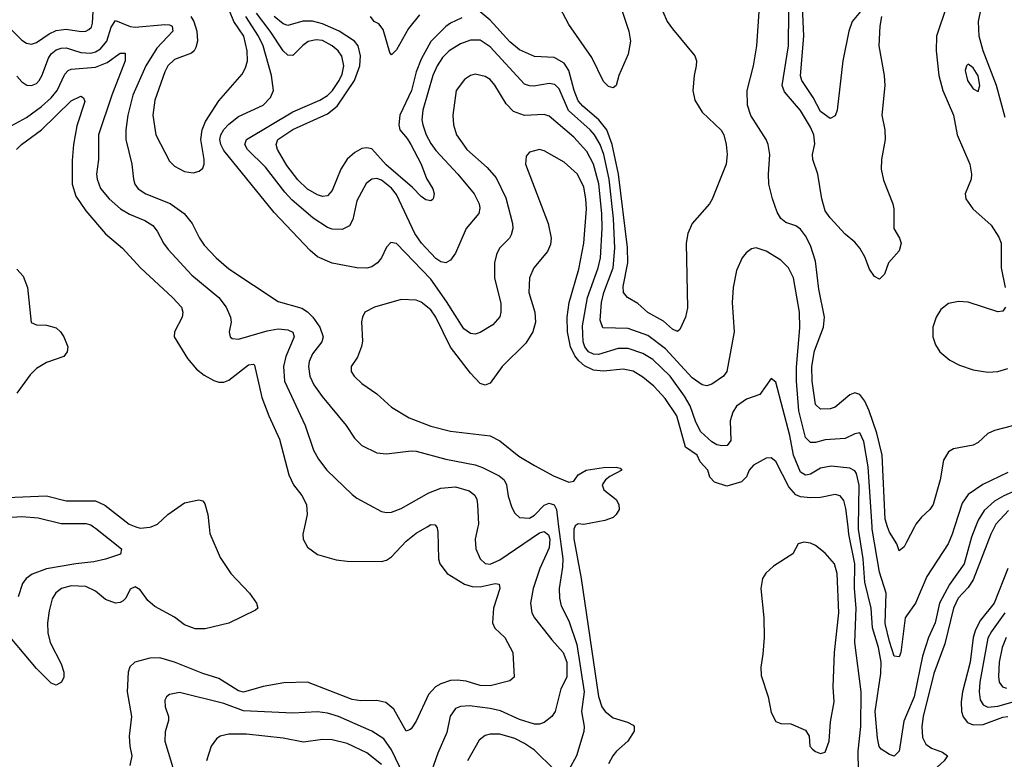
# Model space of a CAD drawing. Header units: inches. Extents: x 990535 to 1117859, y 769386 to 892122.
# Tile 400 of 656: x 1096402 to 1100396, y 789056 to 792057. Entities that reach past the tile are written whole.
import ezdxf

# ---------------------------------------------------------------- set-up
doc = ezdxf.new("R2010")
doc.units = ezdxf.units.IN
doc.header["$MEASUREMENT"] = 0
for name, color, linetype in [('B0798', 7, 'Continuous'), ('B0799', 7, 'Continuous'), ('B1708', 7, 'Continuous'), ('B1709', 7, 'Continuous')]:
    doc.layers.add(name, color=color, linetype=linetype)

msp = doc.modelspace()

# ---------------------------------------------------------------- linework, layer by layer
at = {"layer": 'B0798', "color": 5}
for points, elevation in [([(1097170.5, 790000), (1097173, 789973), (1097215.5, 789875.5), (1097258.5, 789810), (1097334, 789730), (1097362, 789690), (1097367.3, 789670), (1097359, 789661), (1097250, 789608.9), (1097154.8, 789585.2), (1097114.2, 789585.8), (1097070, 789601.5), (1097030, 789632.8), (1096950, 789675.7), (1096921.2, 789701.2), (1096890, 789744.2), (1096870, 789756.5), (1096850, 789746), (1096832.9, 789710), (1096821.2, 789698.8), (1096810, 789692.3), (1096790, 789690.5), (1096750, 789705.3), (1096710, 789738.1), (1096670, 789757.3), (1096610, 789759.9), (1096571.8, 789750), (1096548.2, 789731.8), (1096533.2, 789706.8), (1096520.7, 789659.3), (1096514.4, 789610), (1096515.8, 789570), (1096524.8, 789530), (1096570, 789443.1), (1096581, 789410), (1096580.2, 789390), (1096571.7, 789370), (1096550, 789356.8), (1096530, 789364.8), (1096470, 789424.5), (1096370, 789543.4)], 2680), ([(1096701.4, 790000), (1096710, 789994.5), (1096814.3, 789910), (1096811.1, 789888.9), (1096750, 789868.3), (1096702.6, 789857.4), (1096629.9, 789849.9), (1096510, 789829), (1096452.4, 789807.6), (1096427.8, 789790), (1096413.4, 789770), (1096395.9, 789715.9)], 2660), ([(1098092.4, 790000), (1098095.5, 789995.5), (1098098.3, 789978.3), (1098100.6, 789870), (1098106.5, 789850), (1098136.5, 789810), (1098206.8, 789766.8), (1098236.9, 789756.9), (1098270, 789755.7), (1098330.1, 789770.1), (1098346.6, 789766.6), (1098350.2, 789750), (1098323.6, 789670), (1098319.6, 789610), (1098330, 789588.5), (1098370.3, 789550), (1098402.4, 789490), (1098407.7, 789390), (1098390, 789374.5), (1098310, 789354.8), (1098270, 789356.2), (1098213, 789373), (1098177.1, 789377.1), (1098150, 789375.6), (1098110, 789362.8), (1098089.2, 789350), (1098060.9, 789319.1), (1098010, 789211.5), (1097990, 789179.7), (1097983.4, 789176.6), (1097970, 789171.2), (1097920.1, 789260.1), (1097887.5, 789287.5), (1097850, 789294.6), (1097786.4, 789293.6), (1097750, 789298.5), (1097570, 789369.3), (1097473.2, 789366.8), (1097390, 789352.5), (1097310, 789328.5), (1097290, 789334.9), (1097210, 789383.7), (1097144.1, 789404.1), (1097030, 789450.9), (1096970, 789467.5), (1096930, 789466.3), (1096868.8, 789450), (1096848.9, 789431.1), (1096842.5, 789410), (1096838.4, 789330), (1096855.7, 789230), (1096846.1, 789150), (1096848, 789110), (1096856.6, 789070), (1096848.7, 789031.3)], 2720), ([(1096873.5, 790000), (1096890, 789994), (1096930, 789997.9), (1096935.3, 790000)], 2680), ([(1097556.8, 790000), (1097550.2, 789970), (1097552.3, 789950), (1097570, 789917.4), (1097610, 789887.8), (1097686.2, 789866.2), (1097730, 789860.9), (1097870, 789858.4), (1097890, 789864.6), (1097910, 789877.7), (1097970, 789941.1), (1098010, 789974.3), (1098054.5, 790000)], 2720), ([(1098260.5, 790000), (1098249.2, 789950), (1098252, 789910), (1098270.1, 789870.1), (1098290.8, 789850.8), (1098310, 789848.1), (1098350, 789865), (1098510, 789974.9), (1098530, 789980.3), (1098547.3, 789967.3), (1098553, 789950), (1098550, 789914.3), (1098512.6, 789830), (1098485, 789750), (1098473.8, 789690), (1098480.1, 789650), (1098490.9, 789630), (1098560.7, 789540.7), (1098606.7, 789490), (1098621.6, 789450), (1098621.4, 789390), (1098597.6, 789342.4), (1098574.7, 789250), (1098560.3, 789230), (1098530, 789206.2), (1098510, 789198.8), (1098490, 789199.1), (1098430, 789217.6), (1098352.7, 789252.7), (1098310, 789263.1), (1098226.2, 789273.8), (1098190, 789271.1), (1098170, 789262.5), (1098148.2, 789231.8), (1098134.7, 789165.3), (1098098.1, 789081.9), (1098059, 788970)], 2740), ([(1098588.3, 790000), (1098604.9, 789870), (1098604.3, 789835.7), (1098590.7, 789750), (1098591.3, 789710), (1098598.5, 789678.5), (1098630, 789618), (1098662.3, 789522.3), (1098691.2, 789330), (1098681, 789250), (1098691.7, 789190), (1098690.1, 789169.9), (1098661.3, 789070), (1098630, 789013.7)], 2760), ([(1098654.3, 790000), (1098650.3, 789989.7), (1098649.6, 789950.4), (1098679.8, 789790), (1098750, 789310.7), (1098763.2, 789270), (1098776.5, 789250), (1098810, 789225), (1098867.1, 789207.1), (1098890, 789194.4), (1098894.9, 789190), (1098894.9, 789170), (1098868.9, 789130), (1098823.6, 789090), (1098807.9, 789070), (1098790, 789038)], 2780), ([(1100000, 788933.4), (1099970, 788922.2), (1099950.1, 788909.9), (1099910, 788867.8), (1099890, 788860.3), (1099870, 788866.3), (1099850, 788888), (1099823, 788943), (1099805, 789010), (1099803.5, 789090), (1099813.9, 789190), (1099816.2, 789330), (1099790, 789530), (1099794.6, 789670), (1099788.9, 789750), (1099789.6, 789850), (1099765.6, 789970), (1099762.2, 790000)], 2780), ([(1100000, 789237), (1099989.2, 789210.8), (1099970, 789089.3), (1099950, 789069.7), (1099930, 789076.4), (1099897.3, 789097.3), (1099888.5, 789108.5), (1099881.8, 789141.8), (1099872.2, 789250), (1099896, 789404), (1099897.3, 789450), (1099886.4, 789510), (1099861.7, 789590), (1099855.7, 789670), (1099830, 789775.1), (1099823.8, 789870), (1099804.9, 789990), (1099805, 790000)], 2760), ([(1100000, 789638.2), (1099994.2, 789630), (1099976.8, 789490), (1099970, 789471.5), (1099950, 789475.1), (1099930, 789533.7), (1099912.4, 789607.6), (1099917.1, 789730), (1099890, 789815.1), (1099860.6, 789990), (1099859.9, 790000)], 2740), ([(1100000, 789937.4), (1099990, 789918), (1099970, 789902), (1099960.5, 789930), (1099930, 789977.2), (1099922.4, 790000)], 2720), ([(1097990, 788929), (1097910, 789094.6), (1097879.3, 789139.3), (1097830.7, 789170.7), (1097694.7, 789230), (1097650, 789243.2), (1097610, 789248.6), (1097510, 789243.6), (1097310, 789252.8), (1097230, 789282.8), (1097050, 789327.7), (1097010, 789319.1), (1096997.6, 789310), (1096990, 789296), (1096991.4, 789270), (1097005.2, 789230), (1097005.8, 789214.2), (1096992.1, 789167.9), (1096990.2, 789130), (1097026.6, 789010)], 2740), ([(1097870, 789035), (1097810, 789082.4), (1097730, 789120.1), (1097670, 789135.4), (1097630, 789136.6), (1097553.7, 789126.3), (1097470, 789142.9), (1097322, 789158), (1097250, 789158.8), (1097214.9, 789150), (1097200.3, 789139.7), (1097178.2, 789110), (1097159.8, 789050)], 2760), ([(1098570, 789015.2), (1098490, 789093.4), (1098450, 789120.6), (1098410, 789140.4), (1098350, 789158.5), (1098310, 789159.1), (1098290, 789153.2), (1098266.4, 789133.6), (1098218.4, 789050)], 2760)]:
    msp.add_lwpolyline(points, dxfattribs=dict(at, elevation=elevation))
at = {"layer": 'B0798', "color": 5, "elevation": 2820}
msp.add_lwpolyline([(1099583.3, 789936.7), (1099560.3, 789930), (1099538.4, 789890), (1099459.8, 789840.2), (1099428.9, 789811.1), (1099415.9, 789790), (1099408.6, 789750), (1099420.4, 789630), (1099421.6, 789550), (1099417.2, 789482.8), (1099408.3, 789430), (1099410, 789396), (1099437.8, 789310), (1099450, 789247), (1099469.3, 789209.3), (1099490, 789202.2), (1099530, 789200.9), (1099590, 789174.4), (1099604.2, 789150), (1099607.9, 789110), (1099617.9, 789097.9), (1099630, 789087.6), (1099650, 789079.7), (1099670, 789086), (1099685.8, 789130), (1099691.8, 789208.2), (1099705.4, 789290), (1099701.4, 789350), (1099707.5, 789490), (1099725.4, 789650), (1099718.2, 789810), (1099707.1, 789850), (1099670, 789892.2), (1099630, 789923.4), (1099610, 789932.9)], close=True, dxfattribs=at)
at = {"layer": 'B0799', "color": 5}
for points, elevation in [([(1098844.4, 792095.6), (1098872.6, 792010), (1098880.1, 791970), (1098870, 791917.2), (1098832.2, 791830), (1098821.3, 791790), (1098810, 791779.7), (1098790, 791786.2), (1098770, 791805.8), (1098723.5, 791903.5), (1098630, 792036.5), (1098570.4, 792150.4)], 2680), ([(1099922.4, 790000), (1099912.5, 790030), (1099900.9, 790290), (1099878.9, 790378.9), (1099848, 790470), (1099830, 790509.2), (1099810, 790536.5), (1099790, 790543.2), (1099770, 790535.2), (1099710, 790484.9), (1099690, 790477.6), (1099650, 790476.8), (1099630, 790495.6), (1099616.2, 790590), (1099615.5, 790650), (1099626.7, 790713.3), (1099662.4, 790810), (1099666.5, 790850), (1099644, 790964), (1099630, 791077.4), (1099610, 791140.3), (1099590, 791180.3), (1099570, 791207.3), (1099550, 791220.2), (1099510, 791233.7), (1099490, 791249.8), (1099475.4, 791275.4), (1099455.7, 791330), (1099441.2, 791390), (1099439.1, 791430), (1099444.7, 791510), (1099438.1, 791550), (1099430, 791571.1), (1099368.3, 791668.3), (1099354.1, 791710), (1099353.1, 791770), (1099378.9, 791870), (1099392.7, 791950), (1099407, 792170)], 2720), ([(1099812.4, 792090), (1099779.5, 792050), (1099765.5, 792010), (1099740.9, 791890), (1099717.6, 791690), (1099710, 791667.3), (1099690, 791655.6), (1099650, 791684), (1099620.9, 791740.9), (1099575, 791810), (1099570, 791829.4), (1099582.8, 791990), (1099576.9, 792110)], 2660), ([(1096353.2, 792030), (1096410, 791973.4), (1096430, 791961.3), (1096450, 791957.6), (1096470, 791964.1), (1096520.9, 791999.1), (1096550, 792013), (1096590, 792018.3), (1096650.9, 792009.1), (1096670, 792010.1), (1096682.8, 792017.2), (1096693, 792027), (1096697.7, 792042.3), (1096699.4, 792090)], 2780), ([(1097095.7, 792070), (1097108.4, 792050), (1097121.1, 792010), (1097123, 791970), (1097116.8, 791943.2), (1097110.1, 791929.9), (1097098.8, 791921.2), (1097030, 791895.3), (1097002.9, 791870), (1096990, 791845.7), (1096949.6, 791730), (1096941.3, 791670), (1096954.6, 791590), (1097010, 791482.6), (1097030, 791462.3), (1097070, 791440.8), (1097104.9, 791435.1), (1097130, 791442), (1097145.4, 791454.6), (1097149.7, 791470.3), (1097150.8, 791489.2), (1097136.9, 791570), (1097142.5, 791610), (1097155.7, 791644.3), (1097210, 791727.5), (1097304.7, 791835.3), (1097318.5, 791861.5), (1097325.5, 791890), (1097325, 791930), (1097310.9, 791990), (1097269.9, 792049.9), (1097253.1, 792093.1)], 2780), ([(1099805, 790000), (1099808.1, 790168.1), (1099796.5, 790216.5), (1099790, 790227.1), (1099770, 790238), (1099694.2, 790245.8), (1099650, 790237.9), (1099610, 790212.8), (1099597.3, 790210), (1099590, 790208.6), (1099570, 790221), (1099540.8, 790290), (1099526.3, 790370), (1099470, 790586.6), (1099450, 790600.9), (1099404.1, 790535.9), (1099350, 790517.5), (1099310, 790488.7), (1099294.9, 790465.1), (1099284.5, 790430), (1099286.6, 790350), (1099271.9, 790330), (1099250, 790328.4), (1099230, 790332.6), (1099210, 790344), (1099165.3, 790385.3), (1099144.6, 790424.6), (1099121.2, 790490), (1099098.3, 790530), (1099041.2, 790610), (1098970, 790678.5), (1098930, 790702.8), (1098870, 790722.3), (1098830, 790722.3), (1098750, 790698), (1098730, 790699.4), (1098709.5, 790710), (1098694.4, 790730), (1098687.7, 790750), (1098685.2, 790814.8), (1098705.3, 790930), (1098749.2, 791050), (1098757.7, 791090), (1098764.5, 791210), (1098762.8, 791270), (1098751.2, 791391.2), (1098730.2, 791470.2), (1098702.3, 791522.3), (1098650, 791580.2), (1098550, 791664.9), (1098530, 791672), (1098450, 791668.1), (1098404.5, 791684.5), (1098375.2, 791715.2), (1098330, 791791.6), (1098310, 791813.7), (1098290, 791826.6), (1098250, 791835.3), (1098230, 791829.8), (1098205.9, 791814.1), (1098172.7, 791770), (1098159.4, 791670), (1098162, 791630), (1098174.2, 791590), (1098215.4, 791530), (1098297.7, 791457.7), (1098335.3, 791415.3), (1098374.6, 791334.6), (1098401.3, 791230), (1098402.6, 791210), (1098396.3, 791183.7), (1098388.4, 791170), (1098348.4, 791130), (1098335.7, 791104.3), (1098327.4, 791070), (1098328, 791010), (1098354.2, 790905.8), (1098354.3, 790870), (1098349.3, 790850.7), (1098321.3, 790818.7), (1098270, 790787.9), (1098250, 790781.1), (1098230, 790783.9), (1098203.2, 790803.2), (1098133.9, 790913.9), (1098070, 791004.7), (1097930, 791148.6), (1097907.2, 791152.8), (1097890, 791134), (1097869.4, 791090.6), (1097854, 791070), (1097830, 791053.6), (1097810, 791048.2), (1097770, 791049.8), (1097669.2, 791069.2), (1097610, 791094.8), (1097580.1, 791120.1), (1097434.1, 791274.1), (1097230, 791525.9), (1097217.6, 791550), (1097213.8, 791570), (1097217.3, 791590), (1097230, 791611.8), (1097250, 791633.3), (1097290, 791663.4), (1097390, 791710.2), (1097419.5, 791740.5), (1097431.6, 791770), (1097423.4, 791830), (1097389, 791950), (1097370.2, 791990), (1097318.6, 792070)], 2760), ([(1099859.9, 790000), (1099843.3, 790243.3), (1099825.8, 790345.8), (1099810, 790381.1), (1099790, 790377.1), (1099750, 790357.4), (1099670, 790352.6), (1099630, 790342.2), (1099610, 790341.1), (1099590, 790362.4), (1099562.3, 790470), (1099552.9, 790590), (1099552.9, 790647.1), (1099567, 790807), (1099564.7, 790870), (1099541.3, 791010), (1099521.2, 791050), (1099490, 791080.8), (1099430, 791117.6), (1099390, 791131.3), (1099370, 791127.3), (1099349.1, 791110.9), (1099332.4, 791090), (1099310, 791039), (1099296.1, 790970), (1099292.4, 790910), (1099300.7, 790790), (1099270.1, 790630), (1099256.9, 790610), (1099210, 790577.8), (1099190, 790571.4), (1099170, 790575.2), (1099130, 790603.4), (1099021.4, 790721.4), (1098950, 790776.1), (1098870, 790803.6), (1098767.1, 790807.1), (1098757.2, 790837.2), (1098761.7, 790910), (1098771.8, 790950), (1098808.8, 791050), (1098815.9, 791130), (1098810.2, 791249.8), (1098792.6, 791410), (1098771.3, 791510), (1098757, 791550), (1098733.1, 791590), (1098715.6, 791610), (1098628.7, 791688.7), (1098590, 791776.5), (1098573.4, 791793.4), (1098550, 791798.4), (1098487.3, 791787.3), (1098470, 791787.8), (1098450, 791795.8), (1098310, 791945.9), (1098270, 791973.2), (1098230, 791973.1), (1098190, 791958.7), (1098144.6, 791930), (1098116.6, 791903.4), (1098095.8, 791870), (1098078.5, 791830), (1098036.9, 791690), (1098033.9, 791650), (1098037.7, 791630), (1098051.2, 791590), (1098070, 791553.8), (1098090, 791525.6), (1098178.9, 791430), (1098245.4, 791350), (1098265.2, 791310), (1098268.1, 791291.9), (1098263.9, 791270), (1098212.7, 791210), (1098170, 791109.5), (1098150, 791080.7), (1098130.8, 791070), (1098110, 791074), (1098090, 791088.6), (1098032.2, 791150), (1098005.3, 791190), (1097930, 791347.5), (1097910, 791372.8), (1097870, 791405.2), (1097850, 791412), (1097830.1, 791409.9), (1097807.2, 791392.8), (1097770, 791321.3), (1097753.8, 791246.2), (1097739.4, 791220.6), (1097710, 791205.2), (1097670, 791206.3), (1097650, 791213.9), (1097592.1, 791252.1), (1097506.4, 791326.4), (1097477.1, 791357.1), (1097398.6, 791458.6), (1097325.8, 791530), (1097315, 791550), (1097322.4, 791570), (1097510, 791682.5), (1097619.4, 791730), (1097650, 791748.8), (1097670.7, 791770), (1097697.3, 791810), (1097710, 791835.3), (1097717, 791870), (1097708.8, 791908.8), (1097694.1, 791930), (1097670, 791950.9), (1097630, 791972.4), (1097604.7, 791975.3), (1097572, 791968), (1097550, 791952.2), (1097510, 791910.8), (1097490, 791913), (1097470, 791929.9), (1097418.5, 792010), (1097363.1, 792083.1)], 2740), ([(1098196.1, 792063.9), (1098150, 792042.6), (1098130, 792029.4), (1098070, 791968.7), (1098030, 791896.2), (1098010, 791845.8), (1097991.1, 791768.9), (1097944.1, 791670), (1097939.7, 791630), (1097943.6, 791610), (1097974.1, 791574.1), (1097988.2, 791550), (1098030.6, 791470), (1098052.4, 791412.4), (1098077.6, 791370), (1098082.6, 791350), (1098079.3, 791330), (1098074.5, 791325.5), (1098070, 791322.4), (1098050, 791325.4), (1098030, 791339.7), (1097996, 791376), (1097888.1, 791468.1), (1097830, 791532.8), (1097810, 791537.4), (1097790, 791533.8), (1097761.7, 791518.3), (1097730, 791491.1), (1097704.3, 791450), (1097670, 791364.4), (1097650, 791342.5), (1097630, 791339.9), (1097610, 791345.9), (1097570, 791369.5), (1097530, 791407.3), (1097485.6, 791465.6), (1097447.7, 791530), (1097442.4, 791550), (1097449.5, 791570), (1097510, 791611.4), (1097650, 791674.9), (1097690, 791706.4), (1097760.7, 791810), (1097781.2, 791870), (1097784.1, 791910), (1097774.6, 791950), (1097760.1, 791970), (1097697.5, 792010), (1097630, 792039.2), (1097590, 792051.1), (1097550, 792050.3), (1097490, 792033.2), (1097470, 792040.4), (1097434.5, 792070)], 2720), ([(1098023.7, 792076.3), (1097979, 792021), (1097930, 791934.7), (1097910, 791914.7), (1097903.5, 791923.5), (1097876.8, 792016.8), (1097859.4, 792039.4), (1097839.8, 792050), (1097825, 792070)], 2680), ([(1099011.1, 792090), (1099028.5, 792050), (1099050, 792019.5), (1099140.3, 791910), (1099147, 791890), (1099146.8, 791870), (1099137.5, 791830), (1099132.5, 791770), (1099140.7, 791730), (1099170, 791682), (1099248.1, 791608.1), (1099258.2, 791590), (1099268.4, 791550), (1099272.1, 791510), (1099268.1, 791470), (1099211.4, 791328.6), (1099200.3, 791310), (1099130.2, 791230), (1099112, 791190), (1099106, 791150), (1099111.6, 790888.4), (1099103.1, 790850), (1099079.7, 790800.3), (1099070, 790791.6), (1099050, 790801.5), (1099013.8, 790833.8), (1098950, 790869.1), (1098910, 790905), (1098868, 790930), (1098850.8, 790950), (1098850, 790974), (1098868.4, 791070), (1098867.8, 791132.2), (1098831.5, 791430), (1098806, 791550), (1098783.4, 791610), (1098750.8, 791650.8), (1098686.3, 791706.3), (1098668.1, 791728.1), (1098651.6, 791770), (1098630.2, 791850), (1098610, 791880.9), (1098570, 791903.2), (1098490, 791907.3), (1098430, 791934.5), (1098390, 791967.1), (1098310, 792055.4), (1098270, 792088.7)], 2720), ([(1099898.4, 792070), (1099890.6, 792030), (1099887.5, 791950), (1099909.5, 791830), (1099911.3, 791790), (1099899.8, 791670), (1099911.1, 791610), (1099912.8, 791570), (1099897.8, 791490), (1099897, 791450), (1099905.8, 791405.8), (1099944.1, 791310), (1099947.8, 791290), (1099947.4, 791210), (1099970.8, 791170.8), (1099977.5, 791150), (1099970, 791118.7), (1099926, 791070), (1099910, 791024), (1099890, 791003.7), (1099870, 791014.5), (1099850, 791044.5), (1099830, 791095.1), (1099810, 791129.5), (1099790, 791154.5), (1099750, 791186), (1099690, 791252.8), (1099670, 791281.6), (1099655.5, 791330), (1099640.3, 791430), (1099619.4, 791490), (1099618.7, 791510), (1099627.4, 791552.6), (1099623.4, 791590), (1099610, 791621.1), (1099570, 791687.8), (1099504.6, 791764.6), (1099495, 791790), (1099521.3, 791950), (1099522.4, 792090)], 2680), ([(1096390, 791828), (1096410, 791804.7), (1096431, 791791), (1096450, 791789.4), (1096470, 791798.5), (1096480.2, 791810), (1096491.6, 791828.4), (1096518.9, 791901.1), (1096530, 791917.8), (1096550, 791934.6), (1096570, 791941.7), (1096590, 791941.9), (1096650, 791924.2), (1096690, 791920.4), (1096710, 791926), (1096730, 791938.4), (1096755.8, 791970), (1096773.4, 792026.6), (1096790, 792052.8), (1096849.5, 792029.5), (1096870, 792026.2), (1096990, 792037.4), (1097010, 792035.8), (1097019.7, 792030), (1097023.2, 792010), (1096958.4, 791941.6), (1096914, 791870), (1096860.9, 791750), (1096840.5, 791670), (1096832, 791610), (1096833, 791570), (1096856.8, 791470), (1096863.5, 791410), (1096869.4, 791390), (1096882.9, 791370), (1096913.1, 791350), (1097011.7, 791311.7), (1097069.3, 791270), (1097101.3, 791230), (1097130.9, 791170), (1097150, 791141.6), (1097199.3, 791090), (1097250, 791046), (1097450, 790914), (1097546.8, 790886.8), (1097570, 790871.6), (1097590.4, 790850.4), (1097618.9, 790810), (1097633.4, 790770), (1097627.5, 790750), (1097590, 790700.8), (1097576.4, 790670), (1097573.4, 790650), (1097579, 790610), (1097595.4, 790575.4), (1097628.4, 790528.4), (1097726.9, 790410), (1097759.6, 790359.6), (1097789.4, 790329.4), (1097850, 790299.7), (1097890, 790295.2), (1097990, 790307.3), (1098010, 790306), (1098130, 790273.4), (1098250, 790250.7), (1098279.8, 790239.8), (1098346.3, 790206.3), (1098366.8, 790190), (1098376.1, 790170), (1098383.8, 790123.8), (1098398.4, 790078.4), (1098410, 790055.3), (1098430, 790036.9), (1098470, 790035.2), (1098490, 790046.9), (1098530, 790087.5), (1098550, 790095.8), (1098570, 790089.4), (1098579.4, 790070), (1098588.3, 790000)], 2760), ([(1096370, 791627.3), (1096430, 791660.1), (1096490, 791704.4), (1096530, 791740.1), (1096554.3, 791770), (1096584.6, 791835.4), (1096598, 791850), (1096610, 791855.5), (1096710, 791863.6), (1096756.8, 791883.2), (1096810, 791921.2), (1096830, 791920.7), (1096829.1, 791889.1), (1096775.6, 791750), (1096722.1, 791590), (1096721.7, 791490), (1096713.5, 791430), (1096715.5, 791410), (1096730, 791371.7), (1096764.2, 791330), (1096811, 791290), (1096847.3, 791267.3), (1096910, 791241.5), (1096941.6, 791221.6), (1096959.4, 791199.4), (1096984.6, 791150), (1097004, 791124), (1097100.6, 791020.6), (1097209.3, 790930), (1097239.7, 790890), (1097256.9, 790850), (1097259.6, 790830), (1097252.2, 790790), (1097255.5, 790770), (1097263.2, 790763.2), (1097290, 790760.3), (1097405.6, 790794.4), (1097450, 790802.2), (1097490, 790798.6), (1097509.4, 790789.4), (1097515, 790770), (1097481.6, 790690), (1097471.6, 790650), (1097476.6, 790590), (1097559.8, 790410), (1097593.1, 790310), (1097614.2, 790274.2), (1097648.2, 790230), (1097750, 790130.3), (1097770, 790115.8), (1097870, 790061.3), (1097890, 790058), (1097910, 790059.6), (1097950, 790073.8), (1098062.2, 790137.8), (1098110, 790157), (1098170, 790162.3), (1098225.5, 790145.5), (1098248, 790128), (1098256.8, 790110), (1098259.5, 790090), (1098262.7, 790010), (1098260.5, 790000)], 2740), ([(1096389.5, 791530), (1096409.7, 791550.3), (1096490.5, 791609.5), (1096610, 791727.5), (1096650, 791746.9), (1096660.3, 791740.3), (1096665.4, 791725.4), (1096633.8, 791626.2), (1096620.1, 791550), (1096614.6, 791485.4), (1096614.2, 791390), (1096630, 791340.2), (1096670, 791281.8), (1096750, 791187.6), (1096818.3, 791130), (1096892.2, 791050), (1097022.2, 790930), (1097057.6, 790890), (1097063.9, 790870), (1097060.7, 790850), (1097030.3, 790790), (1097029.1, 790770), (1097082.7, 790682.7), (1097119.2, 790639.2), (1097150, 790615), (1097190, 790593.2), (1097210, 790586.2), (1097230, 790586.3), (1097250, 790595), (1097330, 790657.3), (1097350, 790659.6), (1097354.9, 790654.9), (1097384.3, 790524.3), (1097412.5, 790450), (1097455.7, 790355.7), (1097493.4, 790210), (1097512.7, 790170), (1097546.8, 790126.8), (1097565, 790090), (1097567.8, 790050), (1097556.8, 790000)], 2720), ([(1099762.2, 790000), (1099753.8, 790073.8), (1099745.7, 790105.7), (1099730, 790125.7), (1099710, 790130.5), (1099650, 790118.9), (1099610, 790116.7), (1099570, 790121.3), (1099550, 790129.9), (1099521.9, 790161.9), (1099470, 790264.5), (1099450, 790278.8), (1099430, 790277.4), (1099378.4, 790250), (1099360.5, 790230), (1099350, 790202), (1099330, 790182), (1099270, 790164), (1099220.2, 790180.2), (1099201.5, 790201.5), (1099193.2, 790230), (1099162.6, 790262.6), (1099150, 790290.7), (1099103.2, 790323.2), (1099067.8, 790450), (1099020.2, 790520.2), (1098974.9, 790570), (1098930, 790606.6), (1098890, 790630.4), (1098850, 790639.2), (1098770, 790631), (1098730, 790634.6), (1098692.9, 790652.9), (1098670, 790672.4), (1098653.4, 790693.4), (1098636.4, 790730), (1098624.8, 790790), (1098622.5, 790850), (1098631.1, 790910), (1098670, 791044.4), (1098690, 791150.8), (1098700.9, 791290), (1098698.9, 791330), (1098690, 791376.9), (1098664.2, 791430), (1098610, 791478.2), (1098530, 791524.8), (1098510, 791529.8), (1098470, 791519.1), (1098456.5, 791503.5), (1098454.2, 791470), (1098545.2, 791230), (1098557.3, 791170), (1098555.2, 791144.8), (1098543.2, 791116.8), (1098488.1, 791050), (1098469.4, 791010), (1098466.8, 790950), (1098492.3, 790870), (1098494.4, 790830), (1098483.7, 790790), (1098455.7, 790744.3), (1098359.7, 790650), (1098310, 790582), (1098290, 790573.7), (1098270, 790580.4), (1098230, 790623.1), (1098150, 790728.2), (1098090.3, 790850), (1098070, 790879.1), (1098030, 790911.3), (1098010, 790919), (1097950, 790921.6), (1097840.7, 790890), (1097802.4, 790870), (1097792, 790850), (1097789, 790831), (1097792.5, 790752.5), (1097788.4, 790731.6), (1097772.1, 790687.9), (1097746.4, 790650), (1097746.4, 790630), (1097758.4, 790610), (1097790, 790580.3), (1097850, 790539), (1097910, 790485), (1097981.8, 790441.8), (1098070, 790408.5), (1098150, 790387), (1098310, 790368.6), (1098350, 790348.5), (1098426.2, 790286.2), (1098490, 790247.7), (1098567, 790207), (1098630, 790181.1), (1098650, 790184.7), (1098667.4, 790210), (1098699.5, 790230), (1098770, 790239.6), (1098821, 790241), (1098838, 790238), (1098844.7, 790230), (1098796.3, 790203.7), (1098778, 790190), (1098764.7, 790170), (1098772, 790150), (1098822, 790110), (1098832, 790090), (1098834, 790070), (1098822, 790050), (1098810, 790038), (1098775.3, 790024.7), (1098690, 790009.6), (1098668, 790012), (1098655.9, 790004.1), (1098654.3, 790000)], 2780), ([(1096390, 791044.2), (1096416.4, 791016.4), (1096434, 790970), (1096448.4, 790828.4), (1096470, 790819), (1096510, 790818), (1096550, 790806.7), (1096567.8, 790790), (1096580.2, 790770), (1096596.5, 790730), (1096594.9, 790710), (1096581.3, 790690), (1096510, 790666.2), (1096470, 790642.1), (1096444.3, 790615.7), (1096390, 790542)], 2680), ([(1096350, 790118), (1096510, 790125.1), (1096590, 790104.8), (1096710, 790105.5), (1096747.1, 790087.1), (1096846, 790010), (1096873.5, 790000)], 2680), ([(1096935.3, 790000), (1096960.3, 790010), (1097002.9, 790050), (1097070, 790096.3), (1097128.7, 790108.7), (1097144.7, 790104.7), (1097153.1, 790093.1), (1097165.7, 790050), (1097170.5, 790000)], 2680), ([(1096370, 790038.6), (1096410, 790041.7), (1096476.3, 790036.3), (1096570, 790012.9), (1096670, 790013.3), (1096690, 790007.3), (1096701.4, 790000)], 2660), ([(1098054.5, 790000), (1098070, 790008.9), (1098087.2, 790007.2), (1098092.4, 790000)], 2720)]:
    msp.add_lwpolyline(points, dxfattribs=dict(at, elevation=elevation))
at = {"layer": 'B1708', "color": 5}
msp.add_line((1100032.3, 790000, 2720), (1100000, 789937.4, 2720), dxfattribs=at)
for points, elevation in [([(1100194.7, 790000), (1100185.2, 789970), (1100168.3, 789930), (1100081.7, 789798.3), (1100036.2, 789690), (1100000, 789638.2)], 2740), ([(1100279.6, 790000), (1100263, 789957), (1100233.8, 789850), (1100173.9, 789766.1), (1100133.1, 789690), (1100116, 789610), (1100088.9, 789550), (1100064.7, 789475.3), (1100030, 789309.7), (1100000, 789237)], 2760), ([(1100357, 790000), (1100341.2, 789970), (1100270, 789785), (1100250, 789753.1), (1100209.4, 789710.6), (1100189.5, 789670), (1100154.5, 789525.5), (1100110, 789404.7), (1100067.3, 789230), (1100061.4, 789190), (1100064.8, 789144.8), (1100077.9, 789117.9), (1100101.2, 789101.2), (1100146.1, 789086.1), (1100166.2, 789070), (1100152.3, 789050), (1100109.4, 789010.6), (1100070, 788959.5), (1100000, 788933.4)], 2780), ([(1100410.6, 789830), (1100354.7, 789690), (1100299, 789621), (1100278.8, 789581.2), (1100270, 789550), (1100257.9, 789450), (1100226, 789330), (1100221, 789290), (1100223.1, 789250), (1100229, 789229), (1100246.3, 789206.3), (1100270, 789196), (1100310, 789197.6), (1100390, 789227.2), (1100410.7, 789230.7)], 2820), ([(1100397.8, 789650), (1100344.5, 789575.5), (1100330, 789547.7), (1100297, 789370), (1100293.8, 789330), (1100298.1, 789298.1), (1100310, 789277.7), (1100330, 789267.8), (1100370, 789272.2), (1100470, 789300.7)], 2840), ([(1100403.4, 789550), (1100387.3, 789510), (1100375.9, 789450), (1100372.7, 789392.7), (1100375.7, 789370), (1100389.4, 789350), (1100405, 789345)], 2860)]:
    msp.add_lwpolyline(points, dxfattribs=dict(at, elevation=elevation))
at = {"layer": 'B1709', "color": 5}
for points, elevation in [([(1100399.3, 791659.3), (1100365, 791790), (1100310.3, 791929.7), (1100294.5, 791990), (1100291.8, 792050), (1100312, 792150)], 2720), ([(1100161.4, 792110), (1100121.8, 791990), (1100120.3, 791930), (1100130.1, 791830.1), (1100146.6, 791770), (1100190.7, 791670), (1100204.6, 791590), (1100256.3, 791470), (1100263, 791430), (1100261.6, 791410), (1100237.4, 791350), (1100239.6, 791330), (1100267.9, 791290), (1100342.5, 791222.5), (1100374.6, 791174.6), (1100383.2, 791150), (1100384.1, 791050), (1100400.1, 790970)], 2720), ([(1100401.1, 790890), (1100390, 790873.7), (1100370, 790871.6), (1100250, 790910.4), (1100210, 790914.2), (1100170, 790905.6), (1100139.2, 790880.8), (1100119.2, 790850), (1100106.6, 790810), (1100106.5, 790770), (1100117.7, 790737.7), (1100135.3, 790710), (1100175.3, 790675.3), (1100214.9, 790654.9), (1100270, 790636.6), (1100330, 790626.7), (1100370.6, 790629.4), (1100410, 790642.3)], 2720), ([(1100430, 790409.4), (1100356.3, 790390), (1100330, 790378.7), (1100290, 790341.7), (1100270, 790330.8), (1100190, 790315.9), (1100170, 790303.5), (1100150, 790269.6), (1100136.3, 790190), (1100107.9, 790090), (1100094.6, 790070), (1100060.9, 790039.1), (1100037.4, 790010), (1100032.3, 790000)], 2720), ([(1100410, 790219.4), (1100308.7, 790171.3), (1100249.2, 790130.8), (1100224.8, 790095.2), (1100194.7, 790000)], 2740), ([(1100450, 790149.6), (1100394.1, 790125.9), (1100356.6, 790103.4), (1100314.8, 790065.2), (1100290, 790027.1), (1100279.6, 790000)], 2760), ([(1100413.6, 790066.4), (1100362.3, 790010), (1100357, 790000)], 2780)]:
    msp.add_lwpolyline(points, dxfattribs=dict(at, elevation=elevation))
at = {"layer": 'B1709', "color": 5, "elevation": 2740}
msp.add_lwpolyline([(1100250, 791876.3), (1100242.4, 791870), (1100237.3, 791850), (1100247, 791810), (1100270, 791776), (1100290, 791765.3), (1100297.5, 791790), (1100290, 791829.6), (1100270, 791861)], close=True, dxfattribs=at)

doc.saveas('drawing.dxf')
